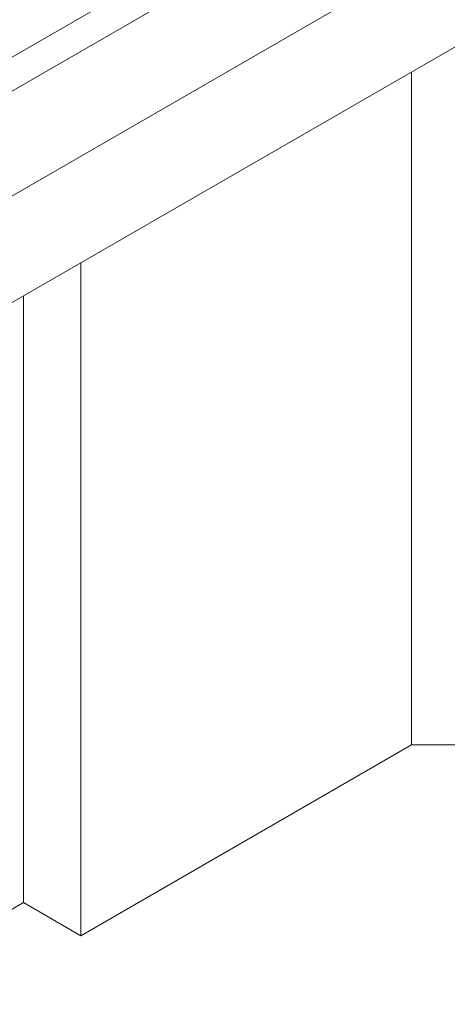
# Model space of a CAD drawing. Header units: millimetres. Extents: x 525 to 29324, y 175 to 20618.
# Tile 438 of 588: x 24329 to 24422, y 12980 to 13193. Entities that reach past the tile are written whole.
import ezdxf

# ---------------------------------------------------------------- set-up
doc = ezdxf.new("R2010")
doc.units = ezdxf.units.MM
doc.linetypes.add('SLD-Continua', pattern=[0])

msp = doc.modelspace()

# ---------------------------------------------------------------- linework, layer by layer
at = {"color": 7, "linetype": 'SLD-Continua', "lineweight": 18, "ltscale": 35}
for p, q in [((24236.91, 13124.93), (24417.28, 13229.03)), ((24446.88, 13223.5), (24236.91, 13102.32)), ((24236.91, 13132.26), (24376.64, 13212.9)), ((24219.94, 13069.43), (24456.87, 13206.17)), ((24414.04, 13036.06), (24414.04, 13181.46)), ((24414.04, 13036.06), (24414.04, 13181.46)), ((24414.04, 13036.06), (24414.04, 13181.46)), ((24414.04, 13036.06), (24414.04, 13181.46)), ((24414.04, 13036.06), (24414.04, 13181.46)), ((24342.63, 12994.84), (24342.63, 13140.24)), ((24342.63, 12994.84), (24342.63, 13140.24)), ((24342.63, 12994.84), (24342.63, 13140.24)), ((24342.63, 12994.84), (24342.63, 13140.24)), ((24342.63, 12994.84), (24342.63, 13140.24)), ((24330.25, 13001.98), (24330.25, 13133.09)), ((24330.25, 13001.98), (24330.25, 13133.09)), ((24330.25, 13001.98), (24330.25, 13133.09)), ((24330.25, 13001.98), (24330.25, 13133.09)), ((24330.25, 13001.98), (24330.25, 13133.09)), ((24414.04, 13036.06), (24342.63, 12994.84)), ((24414.04, 13036.06), (24342.63, 12994.84)), ((24414.04, 13036.06), (24342.63, 12994.84)), ((24414.04, 13036.06), (24342.63, 12994.84)), ((24414.04, 13036.06), (24342.63, 12994.84)), ((24414.04, 13036.06), (24447.99, 13036.06)), ((24414.04, 13036.06), (24447.99, 13036.06)), ((24414.04, 13036.06), (24447.99, 13036.06)), ((24414.04, 13036.06), (24447.99, 13036.06)), ((24414.04, 13036.06), (24447.99, 13036.06)), ((24330.25, 13001.98), (24200.6, 12927.15)), ((24330.25, 13001.98), (24200.6, 12927.15)), ((24330.25, 13001.98), (24200.6, 12927.15)), ((24330.25, 13001.98), (24200.6, 12927.15)), ((24330.25, 13001.98), (24200.6, 12927.15)), ((24342.63, 12994.84), (24330.25, 13001.98)), ((24342.63, 12994.84), (24330.25, 13001.98)), ((24342.63, 12994.84), (24330.25, 13001.98)), ((24342.63, 12994.84), (24330.25, 13001.98)), ((24342.63, 12994.84), (24330.25, 13001.98))]:
    msp.add_line(p, q, dxfattribs=at)

doc.saveas('drawing.dxf')
